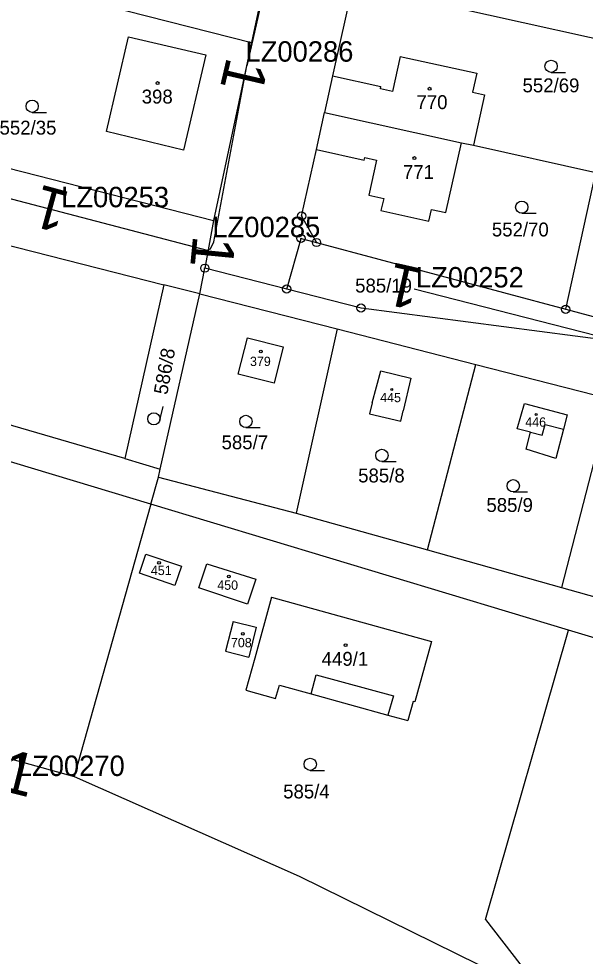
# Model space of a CAD drawing. Extents: x -738131 to -734179, y -1033447 to -1030078.
# Drawn here: x -735741.5 to -735672.2, y -1032166.9 to -1032052.3 of the extents above; entities that cross this region are included whole.
import ezdxf

# ---------------------------------------------------------------- set-up
doc = ezdxf.new("R2010")
doc.units = 0
for name, color, linetype in [('ftf_2010', 7, 'Continuous'), ('ftf_3010', 7, 'Continuous'), ('ftf_3010_ftf_3010_gtda_3015_gtda_3015_1', 7, 'Continuous'), ('Vrstva 1', 7, 'Continuous'), ('Vrstva 2', 7, 'Continuous'), ('Vrstva 3', 7, 'Continuous'), ('Vrstva 4', 7, 'Continuous'), ('Vrstva 5', 7, 'Continuous'), ('Vrstva 8', 7, 'Continuous')]:
    doc.layers.add(name, color=color, linetype=linetype)

msp = doc.modelspace()

# ---------------------------------------------------------------- linework, layer by layer
at = {"layer": 'ftf_2010'}
for points in [[(-735704.66, -1032018.56), (-735713.63, -1032058.02)], [(-735717.65, -1032079.56), (-735713.63, -1032058.02)], [(-735756.77, -1032070.54), (-735736.35, -1032075.88)], [(-735736.35, -1032075.88), (-735718.47, -1032080.57), (-735718.04, -1032080.39), (-735717.65, -1032079.56)], [(-735693.16, -1032085.29), (-735667.52, -1032091.88)]]:
    msp.add_lwpolyline(points, dxfattribs=at)
at = {"layer": 'Vrstva 1'}
for points in [[(-735708.34, -1032033.2), (-735713.05, -1032055.16)], [(-735700.64, -1032048.08), (-735703.12, -1032059.25)], [(-735700.64, -1032048.08), (-735667.46, -1032055.44)], [(-735733.43, -1032050), (-735713.05, -1032055.16)], [(-735730.79, -1032066.06), (-735728.1, -1032054.46)], [(-735728.1, -1032054.46), (-735718.63, -1032056.67)], [(-735713.05, -1032055.16), (-735717.71, -1032076.93)], [(-735718.63, -1032056.67), (-735721.35, -1032068.32)], [(-735694.88, -1032056.86), (-735695.81, -1032061.14)], [(-735694.88, -1032056.86), (-735685.5, -1032058.91)], [(-735685.5, -1032058.91), (-735686.01, -1032061.24)], [(-735703.12, -1032059.25), (-735704.11, -1032063.71)], [(-735703.12, -1032059.25), (-735697.22, -1032060.53)], [(-735697.29, -1032060.82), (-735697.22, -1032060.53)], [(-735695.81, -1032061.14), (-735697.29, -1032060.82)], [(-735686.01, -1032061.24), (-735684.57, -1032061.56)], [(-735684.57, -1032061.56), (-735685.9, -1032067.74)], [(-735705.11, -1032068.25), (-735704.11, -1032063.71)], [(-735704.11, -1032063.71), (-735687.38, -1032067.42)], [(-735721.35, -1032068.32), (-735730.79, -1032066.06)], [(-735706.92, -1032076.39), (-735705.11, -1032068.25)], [(-735705.11, -1032068.25), (-735699.27, -1032069.54)], [(-735689.27, -1032075.94), (-735687.38, -1032067.42)], [(-735687.38, -1032067.42), (-735685.9, -1032067.74)], [(-735685.9, -1032067.74), (-735670.92, -1032071.06)], [(-735750.09, -1032068.68), (-735717.71, -1032076.93)], [(-735699.27, -1032069.54), (-735699.2, -1032069.23)], [(-735699.2, -1032069.23), (-735697.76, -1032069.55)], [(-735697.76, -1032069.55), (-735698.71, -1032073.83)], [(-735674.62, -1032087.8), (-735670.92, -1032071.06)], [(-735698.71, -1032073.83), (-735696.88, -1032074.23)], [(-735765.65, -1032074.13), (-735723.76, -1032084.79)], [(-735696.88, -1032074.23), (-735697.21, -1032075.73)], [(-735697.21, -1032075.73), (-735691.36, -1032077.02)], [(-735691.36, -1032077.02), (-735691.02, -1032075.59)], [(-735691.02, -1032075.59), (-735689.27, -1032075.94)], [(-735717.71, -1032076.93), (-735718.75, -1032082.77)], [(-735706.92, -1032076.39), (-735705.09, -1032079.63)], [(-735708.74, -1032085.32), (-735706.99, -1032079.12)], [(-735706.99, -1032079.12), (-735705.09, -1032079.63)], [(-735705.09, -1032079.63), (-735674.62, -1032087.8)], [(-735719.37, -1032085.91), (-735718.75, -1032082.77)], [(-735708.74, -1032085.32), (-735718.75, -1032082.77)], [(-735725.36, -1032111.62), (-735818.59, -1032083.49)], [(-735723.76, -1032084.79), (-735728.55, -1032106.07)], [(-735719.37, -1032085.91), (-735723.76, -1032084.79)], [(-735699.65, -1032087.65), (-735708.74, -1032085.32)], [(-735724.2, -1032107.34), (-735719.37, -1032085.91)], [(-735719.37, -1032085.91), (-735702.58, -1032090.17)], [(-735651.68, -1032093.96), (-735699.65, -1032087.65)], [(-735674.62, -1032087.8), (-735651.68, -1032093.96)], [(-735714.67, -1032095.73), (-735713.55, -1032091.29)], [(-735713.55, -1032091.29), (-735709.16, -1032092.4)], [(-735702.58, -1032090.17), (-735707.59, -1032112.72)], [(-735702.58, -1032090.17), (-735685.6, -1032094.54)], [(-735709.16, -1032092.4), (-735710.28, -1032096.84)], [(-735728.55, -1032106.07), (-735770.65, -1032093.79)], [(-735691.52, -1032117.23), (-735685.6, -1032094.54)], [(-735685.6, -1032094.54), (-735669.19, -1032098.77)], [(-735710.28, -1032096.84), (-735714.67, -1032095.73)], [(-735698.27, -1032099.24), (-735697.23, -1032095.32)], [(-735697.23, -1032095.32), (-735693.56, -1032096.24)], [(-735693.56, -1032096.24), (-735694.5, -1032100.23)], [(-735698.27, -1032099.24), (-735698.63, -1032100.58)], [(-735669.19, -1032098.77), (-735675.12, -1032121.83)], [(-735694.8, -1032101.5), (-735694.5, -1032100.23)], [(-735680.56, -1032102.41), (-735679.66, -1032099.33)], [(-735679.66, -1032099.33), (-735674.43, -1032100.73)], [(-735698.63, -1032100.58), (-735694.8, -1032101.5)], [(-735674.43, -1032100.73), (-735674.89, -1032102.45)], [(-735678.91, -1032102.81), (-735680.56, -1032102.41)], [(-735674.89, -1032102.45), (-735675.85, -1032106.04)], [(-735679.47, -1032104.92), (-735678.91, -1032102.81)], [(-735675.85, -1032106.04), (-735679.47, -1032104.92)], [(-735728.55, -1032106.07), (-735724.2, -1032107.34)], [(-735724.43, -1032108.35), (-735724.2, -1032107.34)], [(-735725.36, -1032111.62), (-735724.43, -1032108.35)], [(-735724.43, -1032108.35), (-735707.59, -1032112.72)], [(-735725.36, -1032111.62), (-735734.71, -1032144.94)], [(-735674.28, -1032127.04), (-735725.36, -1032111.62)], [(-735707.59, -1032112.72), (-735691.52, -1032117.23)], [(-735833.96, -1032117.36), (-735734.71, -1032144.94)], [(-735691.52, -1032117.23), (-735675.12, -1032121.83)], [(-735726.74, -1032120.06), (-735725.96, -1032117.77)], [(-735725.96, -1032117.77), (-735721.61, -1032119.21)], [(-735721.61, -1032119.21), (-735722.43, -1032121.6)], [(-735719.48, -1032121.89), (-735718.5, -1032118.94)], [(-735718.5, -1032118.94), (-735712.53, -1032120.83)], [(-735722.43, -1032121.6), (-735726.74, -1032120.06)], [(-735712.53, -1032120.83), (-735713.52, -1032123.87)], [(-735713.52, -1032123.87), (-735719.48, -1032121.89)], [(-735675.12, -1032121.83), (-735659, -1032126.36)], [(-735710.58, -1032123.01), (-735712.64, -1032130.47)], [(-735710.58, -1032123.01), (-735691.05, -1032128.42)], [(-735715.3, -1032125.99), (-735716.22, -1032129.62)], [(-735715.3, -1032125.99), (-735712.48, -1032126.67)], [(-735712.48, -1032126.67), (-735713.36, -1032130.34)], [(-735684.42, -1032162.44), (-735674.28, -1032127.04)], [(-735602.28, -1032148.72), (-735674.28, -1032127.04)], [(-735691.05, -1032128.42), (-735693.09, -1032135.8)], [(-735716.22, -1032129.62), (-735713.36, -1032130.34)], [(-735712.64, -1032130.47), (-735713.74, -1032134.37)], [(-735713.74, -1032134.37), (-735710.1, -1032135.39)], [(-735710.1, -1032135.39), (-735709.64, -1032133.76)], [(-735709.64, -1032133.76), (-735705.74, -1032134.82)], [(-735705.74, -1032134.82), (-735696.38, -1032137.43)], [(-735693.26, -1032135.76), (-735693.93, -1032138.1)], [(-735693.09, -1032135.8), (-735693.26, -1032135.76)], [(-735696.38, -1032137.43), (-735693.93, -1032138.1)], [(-735734.71, -1032144.94), (-735707.21, -1032157.16)], [(-735707.21, -1032157.16), (-735677.01, -1032172.04)], [(-735684.42, -1032162.44), (-735677.01, -1032172.04)]]:
    msp.add_lwpolyline(points, dxfattribs=at)
at = {"layer": 'Vrstva 3'}
for p, q in [((-735676.41, -1032058.83), (-735674.66, -1032058.83)), ((-735739.86, -1032063.72), (-735738.11, -1032063.72)), ((-735680, -1032076.06), (-735678.25, -1032076.06)), ((-735724.26, -1032101.38), (-735723.83, -1032099.69)), ((-735713.73, -1032102.26), (-735711.98, -1032102.26)), ((-735697.09, -1032106.42), (-735695.34, -1032106.42)), ((-735681.03, -1032110.14), (-735679.28, -1032110.14)), ((-735705.86, -1032144.21), (-735704.11, -1032144.21))]:
    msp.add_line(p, q, dxfattribs=at)
for centre in [(-735676.41, -1032058.08), (-735739.86, -1032062.97), (-735680, -1032075.31), (-735724.98, -1032101.2), (-735713.73, -1032101.51), (-735697.09, -1032105.67), (-735681.03, -1032109.39), (-735705.86, -1032143.46)]:
    msp.add_circle(centre, 0.75, dxfattribs=at)
at = {"layer": 'Vrstva 4'}
for points in [[(-735677.5, -1032103.19), (-735677.15, -1032101.88)], [(-735677.15, -1032101.88), (-735674.89, -1032102.45)], [(-735678.91, -1032102.81), (-735677.5, -1032103.19)], [(-735705.74, -1032134.82), (-735705.15, -1032132.51)], [(-735705.15, -1032132.51), (-735695.69, -1032135.09)], [(-735695.69, -1032135.09), (-735696.38, -1032137.43)]]:
    msp.add_lwpolyline(points, dxfattribs=at)
at = {"layer": 'Vrstva 5'}
for centre, radius in [((-735724.52, -1032060.13), 0.175), ((-735691.26, -1032060.82), 0.175), ((-735693.13, -1032069.3), 0.175), ((-735711.9, -1032092.97), 0.175), ((-735695.9, -1032097.62), 0.117), ((-735678.25, -1032100.66), 0.117), ((-735724.35, -1032118.82), 0.175), ((-735715.81, -1032120.48), 0.175), ((-735714.1, -1032127.5), 0.175), ((-735701.54, -1032128.89), 0.175)]:
    msp.add_circle(centre, radius, dxfattribs=at)
at = {"layer": 'Vrstva 8'}
for centre, radius in [((-735706.92, -1032076.39), 0.5), ((-735706.92, -1032076.39), 0.0303), ((-735706.99, -1032079.12), 0.5), ((-735706.99, -1032079.12), 0.0303), ((-735705.09, -1032079.63), 0.5), ((-735705.09, -1032079.63), 0.0303), ((-735718.75, -1032082.77), 0.5), ((-735718.75, -1032082.77), 0.0303), ((-735708.74, -1032085.32), 0.5), ((-735708.74, -1032085.32), 0.0303), ((-735699.65, -1032087.65), 0.5), ((-735699.65, -1032087.65), 0.0303), ((-735674.62, -1032087.8), 0.5), ((-735674.62, -1032087.8), 0.0303)]:
    msp.add_circle(centre, radius, dxfattribs=at)

# ---------------------------------------------------------------- texts
at = {"layer": 'ftf_3010'}
for rotation, p in [(256.8931, (-735716.02, -1032056.8)), (164.8237, (-735735.05, -1032073.54)), (264.4481, (-735720.17, -1032078.67)), (167.2237, (-735691.96, -1032082.9)), (346.1327, (-735743.99, -1032146.58))]:
    msp.add_text('1', height=5.2, rotation=rotation, dxfattribs=at).set_placement(p)
at = {"layer": 'ftf_3010_ftf_3010_gtda_3015_gtda_3015_1'}
for s, p in [('LZ00286', (-735713.78, -1032057.51)), ('LZ00253', (-735736.32, -1032075.32)), ('LZ00285', (-735717.83, -1032078.98)), ('LZ00252', (-735692.94, -1032085.13)), ('LZ00270', (-735741.74, -1032144.89))]:
    msp.add_text(s, height=2.5, dxfattribs=at).set_placement(p)
at = {"layer": 'Vrstva 2'}
for s, height, p in [('552/69', 1.7, (-735679.9, -1032061.26)), ('398', 1.7, (-735726.47, -1032062.63)), ('770', 1.7, (-735692.87, -1032063.31)), ('552/35', 1.7, (-735743.85, -1032066.43)), ('771', 1.7, (-735694.53, -1032071.86)), ('552/70', 1.7, (-735683.65, -1032078.89)), ('585/19', 1.7, (-735700.37, -1032085.75)), ('379', 1.14, (-735713.23, -1032094.74)), ('445', 1.14, (-735697.31, -1032099.16)), ('446', 1.14, (-735679.57, -1032102.16)), ('585/7', 1.7, (-735716.7, -1032104.92)), ('585/8', 1.7, (-735700, -1032108.98)), ('585/9', 1.7, (-735684.32, -1032112.59)), ('451', 1.14, (-735725.35, -1032120.31)), ('450', 1.14, (-735717.23, -1032122.11)), ('708', 1.14, (-735715.56, -1032129.14)), ('449/1', 1.7, (-735704.46, -1032131.41)), ('585/4', 1.7, (-735709.17, -1032147.63))]:
    msp.add_text(s, height=height, dxfattribs=at).set_placement(p)
msp.add_text('586/8', height=1.7, rotation=80.1244, dxfattribs=at).set_placement((-735723.34, -1032098.32))

doc.saveas('drawing.dxf')
